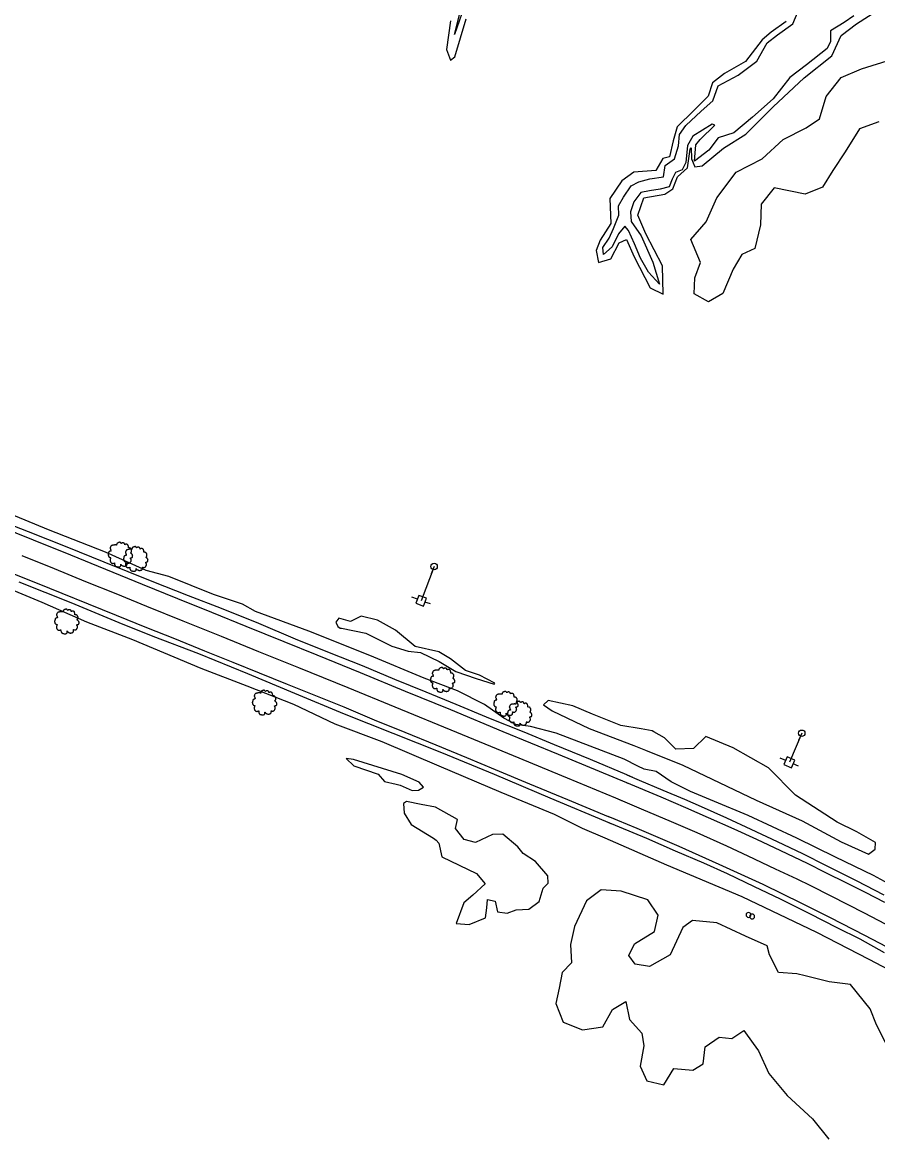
# Model space of a CAD drawing. Extents: x 2160437 to 2172832, y 205694 to 212444.
# Drawn here: x 2170291 to 2170822, y 207249 to 207939 of the extents above; entities that cross this region are included whole.
import ezdxf

# ---------------------------------------------------------------- set-up
doc = ezdxf.new("R2010")
doc.units = 0
for name, color, linetype in [('Default', 7, 'Continuous'), ('RD_EX_H2O', 7, 'Continuous'), ('RD_EX_LaneStripe', 7, 'Continuous'), ('RD_EX_Road', 7, 'Continuous'), ('RD_EX_Road_Post', 7, 'Continuous'), ('RD_EX_UT', 7, 'Continuous'), ('RD_EX_UT_Guy', 7, 'Continuous'), ('RD_EX_VEG', 7, 'Continuous'), ('RD_EX_VEG_ShrubLine', 7, 'Continuous'), ('RD_EX_VEG_TreeLine', 7, 'Continuous')]:
    doc.layers.add(name, color=color, linetype=linetype)

# ---------------------------------------------------------------- blocks, each defined once
blk = doc.blocks.new('POST')
at = {"layer": 'Default'}
for start, end in [(90, 270), (270, 90)]:
    blk.add_arc((0, 0), 0.0417, start, end, dxfattribs=at)
blk = doc.blocks.new('T2')
at = {"layer": 'RD_EX_VEG'}
for points in [[(0.05, 7.21), (-0.25, 7.24), (-0.57, 7.14), (-0.82, 7.04), (-1.05, 6.96), (-1.27, 6.86), (-1.57, 6.69), (-1.8, 6.49), (-1.92, 6.24), (-1.97, 6.01), (-2.02, 5.74), (-2.02, 5.56), (-2.15, 5.54), (-2.3, 5.56), (-2.55, 5.64), (-2.8, 5.64), (-3.05, 5.64), (-3.4, 5.61), (-3.75, 5.61), (-4.02, 5.56), (-4.35, 5.51), (-4.72, 5.39), (-5.07, 5.26), (-5.37, 5.01), (-5.62, 4.54), (-5.75, 4.19), (-5.9, 3.94), (-5.75, 3.49), (-5.57, 3.14), (-5.55, 2.94), (-5.47, 2.52), (-5.37, 2.29), (-5.25, 2.09), (-5.32, 2.07), (-5.7, 2.02), (-6, 1.92), (-6.42, 1.69), (-6.64, 1.47), (-6.74, 1.14), (-6.77, 0.79), (-6.87, 0.59), (-6.94, 0.32), (-6.97, 0.24), (-7.02, -0.08), (-6.92, -0.53), (-6.89, -0.88), (-6.77, -1.11), (-6.62, -1.28), (-6.44, -1.53), (-6.05, -1.76), (-5.72, -1.86), (-5.52, -1.88), (-5.7, -2.38), (-5.75, -2.73), (-5.87, -3.13), (-5.87, -3.21), (-5.92, -3.68), (-5.77, -4.01), (-5.7, -4.38), (-5.52, -4.61), (-5.25, -4.91), (-4.92, -5.13), (-4.42, -5.26), (-4.02, -5.23), (-3.45, -5.06), (-3.2, -4.98), (-3.22, -5.16), (-3.2, -5.53), (-3.2, -5.96), (-3.05, -6.28), (-2.95, -6.56), (-2.8, -6.81), (-2.47, -7.03), (-2.07, -7.11), (-1.65, -7.26), (-1.2, -7.33), (-0.7, -7.36), (-0.1, -7.21), (0.18, -7.08), (0.28, -6.91), (0.48, -6.53), (0.43, -6.31), (0.45, -5.71), (0.55, -5.88), (0.73, -6.23), (1.23, -6.53), (1.63, -6.71), (2.1, -6.86), (2.4, -6.93), (2.88, -6.86), (3.25, -6.78), (3.63, -6.66), (3.93, -6.38), (4.1, -6.11), (4.15, -5.83), (4.23, -5.46), (4.28, -5.28)], [(4.28, -5.28), (4.2, -5.11), (4.15, -4.86), (4.23, -4.88), (4.4, -4.93), (4.68, -5.06), (4.9, -5.13), (5.23, -5.11), (5.5, -5.01), (5.95, -4.73), (6.22, -4.26), (6.5, -3.86), (6.57, -3.53), (6.52, -3.31), (6.5, -2.81), (6.3, -2.56), (6.25, -2.43), (6.15, -2.03), (6.22, -1.98), (6.5, -1.93), (6.87, -1.81), (7.15, -1.68), (7.37, -1.51), (7.45, -1.28), (7.42, -0.88), (7.47, -0.48), (7.4, -0.33), (7.3, -0.18), (7.22, 0.02), (7.07, 0.17), (6.97, 0.32), (6.87, 0.42), (6.75, 0.57), (6.57, 0.69), (6.42, 0.74), (6.37, 0.89), (6.52, 1.09), (6.57, 1.19), (6.6, 1.42), (6.82, 1.77), (6.87, 2.17), (6.82, 2.59), (6.77, 2.87), (6.62, 3.14), (6.42, 3.39), (6.3, 3.56), (6.12, 3.69), (5.8, 3.81), (5.55, 3.86), (5.2, 3.86), (5, 3.91), (5.03, 3.96), (5.03, 4.11), (5.03, 4.39), (4.95, 4.84), (4.8, 5.34), (4.8, 5.36), (4.7, 5.61), (4.48, 5.81), (4.3, 5.91), (4.1, 6.04), (3.85, 6.06), (3.55, 6.06), (3.28, 6.01), (3.08, 5.91), (2.9, 5.79), (2.83, 5.94), (2.73, 6.24), (2.68, 6.39), (2.53, 6.56), (2.3, 6.76), (1.85, 6.89), (1.23, 6.81), (0.93, 6.61), (0.78, 6.44), (0.73, 6.56), (0.53, 6.76), (0.43, 6.94), (0.25, 7.06), (0.1, 7.16), (0, 7.21)]]:
    blk.add_spline(points, degree=3, dxfattribs=at)
blk = doc.blocks.new('PP')
at = {"layer": 'RD_EX_UT'}
for p, q in [((2.49, 2.51), (-2.51, 2.51)), ((-2.51, 2.51), (-2.51, -2.49)), ((2.49, -2.49), (2.49, 2.51)), ((-5.94, -0.05), (-2.47, -0.05)), ((-2.51, -2.49), (2.49, -2.49)), ((2.42, -0.05), (6.06, -0.05))]:
    blk.add_line(p, q, dxfattribs=at)

msp = doc.modelspace()

# ---------------------------------------------------------------- linework, layer by layer
at = {"layer": 'RD_EX_H2O'}
for points in [[(2170566.7, 207953.7), (2170558.92, 207931.52), (2170562.2, 207943.7)], [(2170806.95, 207943.09), (2170800.86, 207938.9), (2170792.49, 207933.72), (2170792.33, 207927.21), (2170790.37, 207922.73), (2170777.46, 207912.75), (2170767.15, 207904.92), (2170756.86, 207891.61), (2170744.03, 207880.27), (2170732.31, 207870.46), (2170722.61, 207867.32), (2170716.87, 207859.61), (2170707.89, 207852.9), (2170708.72, 207863.06), (2170711.5, 207866.25), (2170720.61, 207875.24), (2170718.9, 207875.92), (2170706.98, 207868.33), (2170703.59, 207862.49), (2170702.69, 207851.95), (2170700.31, 207847.46), (2170696.29, 207845.76), (2170694.07, 207841.61), (2170692.36, 207837.02), (2170686.77, 207835.44), (2170680, 207834.4), (2170674.75, 207833.37), (2170670.32, 207827.7), (2170668.33, 207821.41), (2170668.61, 207815.4), (2170674.95, 207806.5), (2170682.2, 207790.07), (2170686.35, 207776.4), (2170679.51, 207784.01), (2170674.37, 207792.67), (2170670.83, 207801.5), (2170667.06, 207809.83), (2170664.73, 207812.48), (2170660.73, 207807.73), (2170656.95, 207799.74), (2170651.41, 207794.98), (2170650.98, 207799.34), (2170655.05, 207805.07), (2170657.78, 207811.02), (2170661.07, 207819.24), (2170660.71, 207825.09), (2170663.84, 207830.54), (2170668.6, 207837.58), (2170673.47, 207840), (2170680.33, 207841.91), (2170688.67, 207843.05), (2170689.88, 207850.09), (2170695.6, 207854.36), (2170698, 207862.34), (2170698.75, 207869.52), (2170702.58, 207874.96), (2170712.08, 207883.83), (2170719.45, 207890.4), (2170722.78, 207899.62), (2170735.1, 207906.32), (2170746.65, 207914.89), (2170753.05, 207926.35), (2170759.45, 207931.22), (2170769.12, 207938.12), (2170772.35, 207945.93)]]:
    msp.add_lwpolyline(points, dxfattribs=at)
at = {"layer": 'RD_EX_LaneStripe'}
for points in [[(2170662.92, 207455.62), (2170659.13, 207457.21), (2170629.09, 207469.68), (2170595.66, 207483.53), (2170560.46, 207498.07), (2170522.09, 207513.86), (2170493, 207525.85), (2170462.29, 207538.22), (2170437.47, 207548.25), (2170414.43, 207557.63), (2170390.57, 207567.22), (2170367.99, 207576.33), (2170348.97, 207584.1), (2170330.16, 207591.6), (2170310.57, 207599.61), (2170290.52, 207607.73)], [(2170830.89, 207376.77), (2170813.63, 207385.89), (2170792.87, 207396.5), (2170780.28, 207402.75), (2170771.65, 207407.06), (2170758.36, 207413.28), (2170741.33, 207421.3), (2170728.13, 207427.43), (2170709.73, 207435.7), (2170693.81, 207442.57), (2170675.19, 207450.45), (2170659.13, 207457.21)]]:
    msp.add_lwpolyline(points, dxfattribs=at)
at = {"layer": 'RD_EX_Road'}
for points in [[(2170665.92, 207471.85), (2170643.36, 207481.33), (2170621.1, 207490.31), (2170602.15, 207498.23), (2170581.35, 207506.64), (2170560.12, 207515.51), (2170541.43, 207523.16), (2170521.95, 207530.96), (2170501.88, 207539.37), (2170481.29, 207547.56), (2170460.29, 207556.09), (2170437.53, 207565.71), (2170414.25, 207575.12), (2170393.9, 207583.02), (2170371.24, 207591.91), (2170341.55, 207603.86), (2170318.56, 207613.08), (2170294.55, 207622.72), (2170270.55, 207632.08)], [(2170665.96, 207466.85), (2170623.52, 207484.32), (2170589.18, 207498.53), (2170556.71, 207512.05), (2170528.55, 207523.57), (2170500.73, 207535.04), (2170473.72, 207546.09), (2170453.15, 207554.29), (2170429.69, 207563.91), (2170408.29, 207572.52), (2170387.33, 207581.14), (2170365.35, 207589.95), (2170342.59, 207599.23), (2170320.72, 207608.12), (2170297.64, 207617.43), (2170275.8, 207626.22)], [(2170282.64, 207597.7), (2170300, 207590.74), (2170315.18, 207584.56), (2170331.62, 207577.92), (2170349, 207570.94), (2170367.87, 207563.31), (2170385.14, 207556.37), (2170403.79, 207548.74), (2170421.35, 207541.72), (2170437.68, 207535.11), (2170455.16, 207528.12), (2170471.7, 207521.36), (2170490.2, 207513.96), (2170509.2, 207505.99), (2170528.11, 207498.37), (2170547.36, 207490.4), (2170566.34, 207482.59), (2170584.17, 207475.17), (2170605.57, 207466.19), (2170629.16, 207456.42), (2170654.46, 207445.98), (2170657.81, 207444.58)], [(2170656.35, 207441.43), (2170653.02, 207442.82), (2170618.48, 207457.36), (2170583.91, 207471.99), (2170551.05, 207485.37), (2170520.86, 207497.51), (2170490.76, 207509.42), (2170459.85, 207522.29), (2170430.72, 207534.43), (2170400.22, 207546.83), (2170371.92, 207557.62), (2170350.75, 207566.12), (2170321, 207578.66), (2170288.71, 207591.35)], [(2170669.67, 207470.21), (2170665.92, 207471.85), (2170673.71, 207468.44), (2170688.41, 207462.28), (2170701.81, 207456.63), (2170712.18, 207452.21), (2170727.89, 207445.1), (2170742.87, 207438.07), (2170759.28, 207430.42), (2170775.09, 207422.91), (2170789.83, 207415.51), (2170808.45, 207406.07), (2170825.44, 207397.2)], [(2170826.06, 207392.41), (2170814.1, 207398.63), (2170802.66, 207404.44), (2170789.62, 207410.98), (2170778.24, 207416.63), (2170761.68, 207424.51), (2170746.64, 207431.64), (2170732.66, 207438.13), (2170716.73, 207445.15), (2170702.6, 207451.38), (2170687.27, 207457.98), (2170665.96, 207466.85), (2170667.77, 207466.09)], [(2170825.93, 207361.34), (2170810.8, 207369.66), (2170796.5, 207376.73), (2170779.56, 207385.39), (2170761.38, 207394.56), (2170745.21, 207402.13), (2170728.53, 207410.22), (2170713.81, 207416.84), (2170696.22, 207424.46), (2170678.3, 207432.32), (2170653.02, 207442.82)], [(2170831.97, 207362.41), (2170813.73, 207372.06), (2170792.36, 207383.02), (2170774.6, 207391.89), (2170750.54, 207403.58), (2170723.34, 207416.13), (2170698.43, 207427.32), (2170672.31, 207438.48), (2170654.46, 207445.98)]]:
    msp.add_lwpolyline(points, dxfattribs=at)
at = {"layer": 'RD_EX_UT'}
for p, q in [((2170546.33, 207601.18), (2170544.54, 207596.51)), ((2170774.57, 207497.62), (2170772.61, 207493.02))]:
    msp.add_line(p, q, dxfattribs=at)
for centre in [(2170546.33, 207601.18), (2170774.57, 207497.62)]:
    msp.add_circle(centre, 2, dxfattribs=at)
at = {"layer": 'RD_EX_UT_Guy'}
for points in [[(2170546.33, 207601.18), (2170538.29, 207579.9)], [(2170774.57, 207497.62), (2170766.89, 207479.58)]]:
    msp.add_lwpolyline(points, dxfattribs=at)
at = {"layer": 'RD_EX_VEG_ShrubLine'}
for points in [[(2170764.9, 207939.63), (2170755.51, 207932.9), (2170749.93, 207928.27), (2170739.68, 207914.83), (2170726.61, 207907.36), (2170719.08, 207901.6), (2170716.46, 207893.27), (2170707.6, 207884.37), (2170697.29, 207874.11), (2170694.76, 207865.53), (2170692.52, 207855.61), (2170688.27, 207854.42), (2170683.96, 207846.97), (2170670.38, 207846.13), (2170662.93, 207840.74), (2170655.45, 207829.78), (2170656.11, 207814.16), (2170649.53, 207803.88), (2170646.98, 207797.34), (2170648.33, 207789.93), (2170656.12, 207792.2), (2170661.32, 207802.08), (2170665.74, 207804.2), (2170670.54, 207793.47), (2170680.43, 207774.21), (2170688.55, 207770.26), (2170688.11, 207787.81), (2170677.83, 207807.76), (2170672.79, 207819.42), (2170676.51, 207830.18), (2170689.67, 207832.33), (2170694.64, 207835.62), (2170697.45, 207843.05), (2170703.7, 207848.69), (2170705.2, 207860.36), (2170705.9, 207861.05), (2170706.12, 207854.25), (2170708.25, 207849.32), (2170712.71, 207850), (2170726.04, 207860.9), (2170739.82, 207869.67), (2170756.8, 207886.5), (2170776.18, 207904.56), (2170793.26, 207918.29), (2170798.95, 207930.89), (2170808.58, 207938.12), (2170821.14, 207946.23)], [(2170556.44, 207940.1), (2170554.12, 207922.2), (2170556.52, 207915.52), (2170559.25, 207917.7), (2170566.33, 207941.22)], [(2170837.26, 207399.36), (2170819.16, 207409.27), (2170795.48, 207420.69), (2170771.58, 207432.51), (2170741.38, 207446.62), (2170720.32, 207455.3), (2170705.52, 207461.4), (2170693.48, 207467.4), (2170684.18, 207473.92), (2170676.78, 207475.24), (2170672.91, 207477.21), (2170664.42, 207481.54), (2170622.18, 207497.57), (2170606.16, 207501.81), (2170597.01, 207503.08), (2170589.58, 207507.01), (2170577.56, 207515.49), (2170560.9, 207523.89), (2170540.1, 207531.81), (2170506.33, 207545.96), (2170468.48, 207561.08), (2170435.55, 207573.31), (2170427.28, 207577.83), (2170409.29, 207583.7), (2170381.64, 207595.02), (2170367.55, 207598.57), (2170342.27, 207610.01), (2170306.86, 207623.86), (2170268.21, 207639.94)], [(2170280.51, 207588.41), (2170302.87, 207579.03), (2170330.55, 207566.81), (2170359.1, 207555.89), (2170378.36, 207547.73), (2170401.47, 207537.99), (2170430.01, 207527.02), (2170459.07, 207515.66), (2170484.73, 207503.54), (2170513.9, 207492.44), (2170549.35, 207477.45), (2170587.76, 207461.07), (2170620.89, 207447.33), (2170638.31, 207438.67), (2170652.26, 207432.6), (2170690.69, 207415.88), (2170737.34, 207396.14), (2170783.66, 207374.01), (2170816.16, 207357.35), (2170849.29, 207339.83)], [(2170826.5, 207305.58), (2170820.92, 207316.51), (2170817.15, 207326.52), (2170804.93, 207341.64), (2170791.51, 207343.32), (2170776.71, 207346.87), (2170771.52, 207348.24), (2170760.05, 207349.03), (2170754.47, 207359.97), (2170753.09, 207365.61), (2170739.66, 207371.69), (2170721.92, 207379.96), (2170706.65, 207381.38), (2170700.69, 207377.08), (2170692.86, 207360.07), (2170680.15, 207352.85), (2170671.06, 207354.18), (2170667.28, 207359.49), (2170670.69, 207366.9), (2170683.06, 207374.48), (2170685.35, 207384.55), (2170678.95, 207394.13), (2170662.38, 207399.62), (2170650.12, 207400.47), (2170640.84, 207393.62), (2170633.51, 207377.7), (2170631.05, 207366.38), (2170631.62, 207354.99), (2170625.84, 207349.07), (2170624, 207339.31), (2170621.86, 207329.78), (2170626.5, 207318.15), (2170638.4, 207313.39), (2170651.07, 207315.2), (2170657.07, 207326.02), (2170665.29, 207331.01), (2170667.69, 207319.8), (2170675.34, 207311.38), (2170676.51, 207303.49), (2170674.3, 207290.93), (2170678.45, 207281.77), (2170688.94, 207279.29), (2170695.13, 207289.4), (2170707.03, 207288.42), (2170713.29, 207292.27), (2170714.57, 207302.81), (2170723.26, 207308.81), (2170731.08, 207308.07), (2170738.72, 207312.92), (2170744.46, 207304.97), (2170744.46, 207304.97), (2170747.67, 207300.43), (2170754.1, 207286.24), (2170765.58, 207272.59), (2170781.22, 207258.24), (2170791.38, 207245.49)]]:
    msp.add_lwpolyline(points, dxfattribs=at)
for points in [[(2170488.93, 207562.78), (2170504.03, 207559.68), (2170520.16, 207551.75), (2170530.15, 207548.56), (2170537.81, 207547.78), (2170549.41, 207542.13), (2170559.91, 207535.87), (2170572.54, 207531.57), (2170583.7, 207528.06), (2170584.01, 207528.73), (2170574.5, 207533.62), (2170565.91, 207536.56), (2170556.44, 207543.76), (2170549.21, 207548.1), (2170534.6, 207551.38), (2170522.36, 207561.59), (2170511.2, 207567.74), (2170501.14, 207570.35), (2170494.44, 207567.04), (2170487.2, 207569.16), (2170485.26, 207566.5), (2170486.54, 207563.99), (2170488.06, 207562.88)], [(2170677.53, 207487.2), (2170700.78, 207477.82), (2170746.32, 207456.14), (2170774.74, 207443.15), (2170799.05, 207430.12), (2170815.94, 207422.45), (2170820.19, 207425.7), (2170820.31, 207429.72), (2170808.85, 207436.33), (2170796.54, 207442.4), (2170770.78, 207459.16), (2170753.98, 207476.09), (2170732.01, 207488.45), (2170715.1, 207495.62), (2170707.37, 207488.16), (2170696.31, 207487.64), (2170689.45, 207494.67), (2170682.78, 207498.54), (2170681.8, 207499.12), (2170674.87, 207500.26), (2170662.16, 207502.39), (2170644.74, 207509.5), (2170632.5, 207514.63), (2170617.06, 207517.89), (2170614.34, 207515.29), (2170619.53, 207511.58), (2170642.56, 207500.57), (2170670.39, 207490.08)], [(2170522.88, 207466.06), (2170525.3, 207465.35), (2170532.74, 207462.13), (2170536.57, 207462.29), (2170539.81, 207464.04), (2170537.11, 207467.21), (2170526.24, 207472.02), (2170496.26, 207481.37), (2170491.71, 207481.84), (2170496.47, 207477.42), (2170511.68, 207472.13), (2170515.53, 207467.72)], [(2170545.93, 207432.54), (2170547.58, 207431.15), (2170549.33, 207429.43), (2170551.2, 207420.86), (2170572.56, 207410.41), (2170577.96, 207404.07), (2170570.39, 207397.11), (2170564.69, 207392.23), (2170560.03, 207379.46), (2170568.13, 207378.78), (2170578.3, 207383.02), (2170579.13, 207389.23), (2170579.58, 207394.4), (2170584.31, 207393.43), (2170585.68, 207386.72), (2170591.6, 207385.92), (2170597.19, 207387.91), (2170605.13, 207388.41), (2170611.49, 207393.19), (2170614.11, 207401.31), (2170617.07, 207404.42), (2170616.96, 207409.03), (2170609.38, 207417.9), (2170601.72, 207423.03), (2170598.21, 207427.08), (2170589.06, 207434.97), (2170582.59, 207434.8), (2170572.12, 207429.68), (2170564.92, 207431.7), (2170559.67, 207438.38), (2170560.89, 207444.11), (2170547.25, 207451.71), (2170538.29, 207453.4), (2170529.29, 207455.22), (2170527.35, 207453.88), (2170527.67, 207447.95), (2170532.14, 207440.92)]]:
    msp.add_lwpolyline(points, close=True, dxfattribs=at)
at = {"layer": 'RD_EX_VEG_TreeLine'}
msp.add_lwpolyline([(2170822.45, 207877.24), (2170810.38, 207872.85), (2170801.6, 207858.64), (2170793.97, 207847.14), (2170787.46, 207836.75), (2170776.72, 207832.36), (2170757.43, 207836.28), (2170749.34, 207826.21), (2170748.97, 207813.3), (2170745.53, 207798.55), (2170737.44, 207794.87), (2170732.08, 207785.88), (2170725.48, 207770.66), (2170716.78, 207765.43), (2170707.88, 207770.55), (2170708.22, 207780.33), (2170711.63, 207789.92), (2170705.77, 207804.29), (2170715.23, 207815.14), (2170721.76, 207830.19), (2170733.94, 207846.08), (2170750.09, 207854.27), (2170763.02, 207866.26), (2170777.34, 207873.57), (2170785.53, 207879.23), (2170789.78, 207893.09), (2170799.01, 207904.77), (2170811.7, 207910.28), (2170830.93, 207916.13)], dxfattribs=at)

# ---------------------------------------------------------------- block references
at = {"layer": 'RD_EX_Road_Post', "xscale": 36, "yscale": 36}
for p in [(2170741.54, 207384.79), (2170743.79, 207383.8)]:
    msp.add_blockref('POST', p, dxfattribs=at)
at = {"layer": 'RD_EX_UT', "xscale": 1.02, "yscale": 1.0199999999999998}
for p, rotation in [((2170538.29, 207579.9), 159.921792), ((2170766.89, 207479.58), 156.281195)]:
    msp.add_blockref('PP', p, dxfattribs=dict(at, rotation=rotation))
at = {"layer": 'RD_EX_VEG', "xscale": 1.0499999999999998, "yscale": 1.0499999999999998}
for p in [(2170351.35, 207608.61), (2170360.87, 207605.94), (2170318.06, 207567.1), (2170551.38, 207530.87), (2170440.83, 207516.73), (2170590.69, 207516.01), (2170599.22, 207509.85)]:
    msp.add_blockref('T2', p, dxfattribs=at)

doc.saveas('drawing.dxf')
